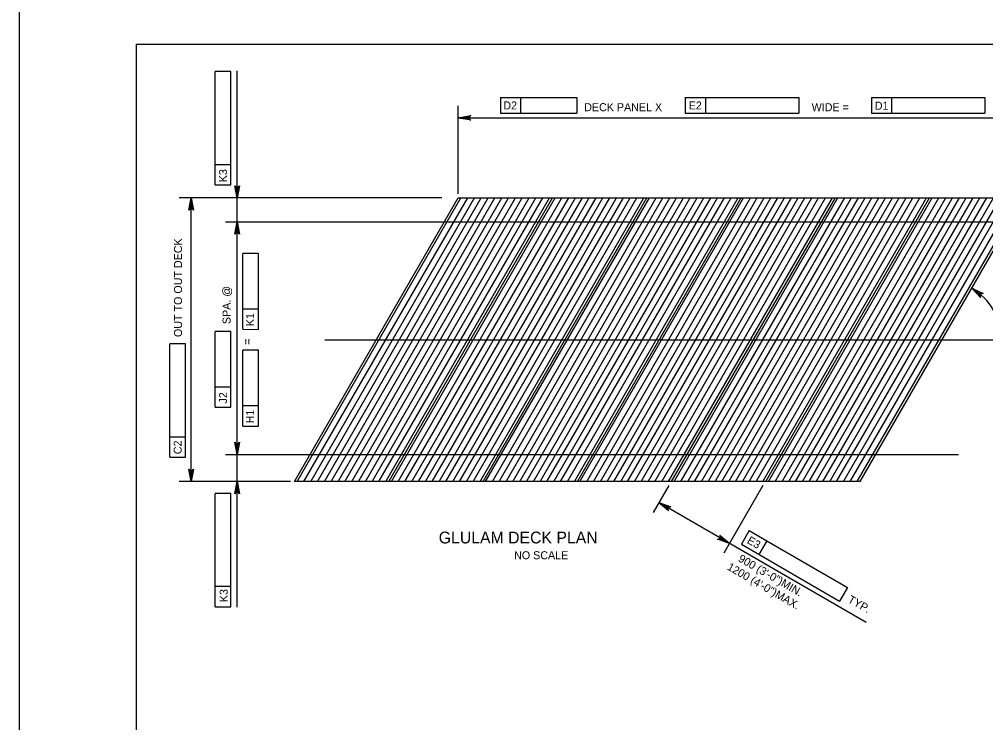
# Model space of a CAD drawing. Extents: x -13 to 81, y -176 to 0.
# Drawn here: x 34 to 48.49, y -76.92 to -66.38 of the extents above; entities that cross this region are included whole.
import ezdxf

# ---------------------------------------------------------------- set-up
doc = ezdxf.new("R2010")
doc.units = 0
for name, color, linetype in [('Level 1', 7, 'Continuous'), ('Level 2', 7, 'Continuous'), ('Level 4', 7, 'Continuous'), ('Level 5', 7, 'Continuous'), ('Level 63', 7, 'Continuous')]:
    doc.layers.add(name, color=color, linetype=linetype)

msp = doc.modelspace()

# ---------------------------------------------------------------- linework, layer by layer
at = {"layer": 'Level 1'}
msp.add_lwpolyline([(35.75, -87.25), (67.25, -87.25), (67.25, -66.75), (35.75, -66.75)], close=True, dxfattribs=at)
at = {"layer": 'Level 2'}
for p, q in [((38.126, -73.304), (40.581, -69.052)), ((39.539, -73.304), (41.994, -69.052)), ((40.581, -69.052), (49.06, -69.052)), ((40.953, -73.304), (43.407, -69.052)), ((42.366, -73.304), (44.821, -69.052)), ((43.779, -73.304), (46.234, -69.052)), ((45.192, -73.304), (47.647, -69.052)), ((46.605, -73.304), (49.06, -69.052)), ((46.605, -73.304), (38.126, -73.304))]:
    msp.add_line(p, q, dxfattribs=at)
at = {"layer": 'Level 4'}
for p, q in [((37.173, -67.158), (36.937, -67.157)), ((36.937, -68.556), (36.937, -67.157)), ((37.173, -68.858), (37.173, -67.158)), ((37.265, -75.187), (37.265, -67.148)), ((41.213, -67.548), (41.516, -67.548)), ((41.213, -67.548), (41.213, -67.784)), ((41.516, -67.548), (41.516, -67.784)), ((41.516, -67.548), (42.36, -67.548)), ((42.36, -67.548), (42.36, -67.784)), ((43.984, -67.548), (44.286, -67.548)), ((43.984, -67.548), (43.984, -67.784)), ((44.286, -67.548), (44.286, -67.784)), ((44.286, -67.548), (45.685, -67.548)), ((45.685, -67.548), (45.685, -67.784)), ((46.775, -67.548), (46.775, -67.784)), ((46.775, -67.548), (47.078, -67.548)), ((47.078, -67.548), (47.078, -67.784)), ((47.078, -67.548), (48.476, -67.548)), ((48.476, -67.548), (48.476, -67.784)), ((40.581, -68.989), (40.581, -67.673)), ((41.213, -67.784), (42.36, -67.784)), ((43.984, -67.784), (45.685, -67.784)), ((46.775, -67.784), (48.476, -67.784)), ((40.581, -67.853), (49.06, -67.853)), ((36.937, -68.858), (36.937, -68.556)), ((37.173, -68.556), (36.937, -68.556)), ((36.937, -68.858), (37.173, -68.858)), ((40.333, -69.052), (36.398, -69.052)), ((36.578, -73.304), (36.578, -69.052)), ((37.093, -69.41), (50.094, -69.41)), ((37.587, -69.887), (37.351, -69.886)), ((37.351, -70.727), (37.351, -69.886)), ((37.587, -71.023), (37.587, -69.887)), ((37.587, -70.72), (37.351, -70.72)), ((37.351, -71.022), (37.351, -70.727)), ((37.173, -71.053), (36.937, -71.053)), ((36.937, -71.887), (36.937, -71.053)), ((37.173, -72.19), (37.173, -71.053)), ((37.351, -71.022), (37.587, -71.023)), ((36.492, -71.241), (36.256, -71.24)), ((36.256, -72.639), (36.256, -71.24)), ((36.492, -72.941), (36.492, -71.241)), ((38.582, -71.178), (49.074, -71.178)), ((37.587, -71.336), (37.351, -71.335)), ((37.351, -72.169), (37.351, -71.335)), ((37.587, -72.472), (37.587, -71.336)), ((36.937, -72.189), (36.937, -71.887)), ((37.173, -71.887), (36.937, -71.887)), ((36.937, -72.189), (37.173, -72.19)), ((37.351, -72.472), (37.351, -72.169)), ((37.587, -72.169), (37.351, -72.169)), ((37.351, -72.472), (37.587, -72.472)), ((36.256, -72.941), (36.256, -72.639)), ((36.492, -72.639), (36.256, -72.639)), ((36.256, -72.941), (36.492, -72.941)), ((37.093, -72.901), (48.079, -72.901)), ((38.064, -73.304), (36.398, -73.304)), ((43.736, -73.364), (43.503, -73.767)), ((45.149, -73.364), (44.563, -74.379)), ((37.173, -73.481), (36.937, -73.481)), ((36.937, -74.879), (36.937, -73.481)), ((37.173, -75.182), (37.173, -73.481)), ((46.697, -75.416), (43.588, -73.62)), ((44.943, -74.04), (44.825, -74.244)), ((44.943, -74.04), (45.205, -74.191)), ((44.825, -74.244), (46.297, -75.095)), ((45.205, -74.191), (45.087, -74.396)), ((45.205, -74.191), (46.416, -74.891)), ((36.937, -75.182), (36.937, -74.879)), ((37.173, -74.879), (36.937, -74.879)), ((46.416, -74.891), (46.297, -75.095)), ((36.937, -75.182), (37.173, -75.182))]:
    msp.add_line(p, q, dxfattribs=at)
for points in [[(40.581, -67.853), (40.768, -67.818), (40.753, -67.828), (40.746, -67.84), (40.744, -67.853), (40.746, -67.865), (40.753, -67.878), (40.768, -67.888), (40.581, -67.853), (40.753, -67.878), (40.746, -67.865), (40.581, -67.853), (40.744, -67.853), (40.746, -67.84), (40.581, -67.853), (40.753, -67.828)], [(37.265, -69.056), (37.23, -68.87), (37.24, -68.884), (37.252, -68.892), (37.265, -68.894), (37.277, -68.892), (37.29, -68.884), (37.3, -68.87), (37.265, -69.056), (37.29, -68.884), (37.277, -68.892), (37.265, -69.056), (37.265, -68.894), (37.252, -68.892), (37.265, -69.056), (37.24, -68.884)], [(36.578, -69.052), (36.613, -69.238), (36.603, -69.224), (36.59, -69.216), (36.578, -69.214), (36.566, -69.216), (36.553, -69.224), (36.543, -69.238), (36.578, -69.052), (36.553, -69.224), (36.566, -69.216), (36.578, -69.052), (36.578, -69.214), (36.59, -69.216), (36.578, -69.052), (36.603, -69.224)], [(37.265, -69.41), (37.3, -69.597), (37.29, -69.582), (37.277, -69.575), (37.265, -69.573), (37.252, -69.575), (37.24, -69.582), (37.23, -69.597), (37.265, -69.41), (37.24, -69.582), (37.252, -69.575), (37.265, -69.41), (37.265, -69.573), (37.277, -69.575), (37.265, -69.41), (37.29, -69.582)], [(48.279, -70.405), (48.45, -70.487), (48.432, -70.487), (48.419, -70.492), (48.41, -70.501), (48.404, -70.513), (48.403, -70.527), (48.408, -70.543), (48.279, -70.405), (48.403, -70.527), (48.404, -70.513), (48.279, -70.405), (48.41, -70.501), (48.419, -70.492), (48.279, -70.405), (48.432, -70.487)], [(37.265, -72.901), (37.23, -72.715), (37.24, -72.729), (37.252, -72.737), (37.265, -72.739), (37.277, -72.737), (37.29, -72.729), (37.3, -72.715), (37.265, -72.901), (37.29, -72.729), (37.277, -72.737), (37.265, -72.901), (37.265, -72.739), (37.252, -72.737), (37.265, -72.901), (37.24, -72.729)], [(36.578, -73.304), (36.543, -73.117), (36.553, -73.132), (36.566, -73.139), (36.578, -73.141), (36.59, -73.139), (36.603, -73.132), (36.613, -73.117), (36.578, -73.304), (36.603, -73.132), (36.59, -73.139), (36.578, -73.304), (36.578, -73.141), (36.566, -73.139), (36.578, -73.304), (36.553, -73.132)], [(37.265, -73.299), (37.3, -73.486), (37.29, -73.471), (37.277, -73.464), (37.265, -73.462), (37.252, -73.464), (37.24, -73.471), (37.23, -73.486), (37.265, -73.299), (37.24, -73.471), (37.252, -73.464), (37.265, -73.299), (37.265, -73.462), (37.277, -73.464), (37.265, -73.299), (37.29, -73.471)], [(43.588, -73.62), (43.767, -73.683), (43.749, -73.684), (43.737, -73.691), (43.729, -73.701), (43.724, -73.713), (43.724, -73.727), (43.732, -73.743), (43.588, -73.62), (43.724, -73.727), (43.724, -73.713), (43.588, -73.62), (43.729, -73.701), (43.737, -73.691), (43.588, -73.62), (43.749, -73.684)], [(44.648, -74.232), (44.469, -74.169), (44.486, -74.168), (44.499, -74.16), (44.507, -74.151), (44.511, -74.139), (44.511, -74.124), (44.504, -74.108), (44.648, -74.232), (44.511, -74.124), (44.511, -74.139), (44.648, -74.232), (44.507, -74.151), (44.499, -74.16), (44.648, -74.232), (44.486, -74.168)]]:
    msp.add_lwpolyline(points, dxfattribs=at)
msp.add_arc((47.832, -71.178), 0.891, 359.9994, 60.0006, dxfattribs=at)
at = {"layer": 'Level 5'}
for p, q in [((38.165, -73.304), (40.62, -69.052)), ((38.267, -73.304), (40.722, -69.052)), ((38.369, -73.304), (40.824, -69.052)), ((38.471, -73.304), (40.926, -69.052)), ((38.574, -73.304), (41.029, -69.052)), ((38.676, -73.304), (41.131, -69.052)), ((38.778, -73.304), (41.233, -69.052)), ((38.881, -73.304), (41.335, -69.052)), ((38.983, -73.304), (41.438, -69.052)), ((39.085, -73.304), (41.54, -69.052)), ((39.188, -73.304), (41.642, -69.052)), ((39.29, -73.304), (41.745, -69.052)), ((39.392, -73.304), (41.847, -69.052)), ((39.494, -73.304), (41.949, -69.052)), ((39.578, -73.304), (42.033, -69.052)), ((39.68, -73.304), (42.135, -69.052)), ((39.782, -73.304), (42.237, -69.052)), ((39.885, -73.304), (42.34, -69.052)), ((39.987, -73.304), (42.442, -69.052)), ((40.089, -73.304), (42.544, -69.052)), ((40.191, -73.304), (42.646, -69.052)), ((40.294, -73.304), (42.749, -69.052)), ((40.396, -73.304), (42.851, -69.052)), ((40.498, -73.304), (42.953, -69.052)), ((40.601, -73.304), (43.056, -69.052)), ((40.703, -73.304), (43.158, -69.052)), ((40.805, -73.304), (43.26, -69.052)), ((40.907, -73.304), (43.362, -69.052)), ((40.991, -73.304), (43.446, -69.052)), ((41.093, -73.304), (43.548, -69.052)), ((41.195, -73.304), (43.65, -69.052)), ((41.298, -73.304), (43.753, -69.052)), ((41.4, -73.304), (43.855, -69.052)), ((41.502, -73.304), (43.957, -69.052)), ((41.605, -73.304), (44.059, -69.052)), ((41.707, -73.304), (44.162, -69.052)), ((41.809, -73.304), (44.264, -69.052)), ((41.911, -73.304), (44.366, -69.052)), ((42.014, -73.304), (44.469, -69.052)), ((42.116, -73.304), (44.571, -69.052)), ((42.218, -73.304), (44.673, -69.052)), ((42.321, -73.304), (44.776, -69.052)), ((42.404, -73.304), (44.859, -69.052)), ((42.506, -73.304), (44.961, -69.052)), ((42.609, -73.304), (45.063, -69.052)), ((42.711, -73.304), (45.166, -69.052)), ((42.813, -73.304), (45.268, -69.052)), ((42.915, -73.304), (45.37, -69.052)), ((43.018, -73.304), (45.473, -69.052)), ((43.12, -73.304), (45.575, -69.052)), ((43.222, -73.304), (45.677, -69.052)), ((43.325, -73.304), (45.779, -69.052)), ((43.427, -73.304), (45.882, -69.052)), ((43.529, -73.304), (45.984, -69.052)), ((43.631, -73.304), (46.086, -69.052)), ((43.734, -73.304), (46.189, -69.052)), ((43.817, -73.304), (46.272, -69.052)), ((43.919, -73.304), (46.374, -69.052)), ((44.022, -73.304), (46.477, -69.052)), ((44.124, -73.304), (46.579, -69.052)), ((44.226, -73.304), (46.681, -69.052)), ((44.329, -73.304), (46.783, -69.052)), ((44.431, -73.304), (46.886, -69.052)), ((44.533, -73.304), (46.988, -69.052)), ((44.635, -73.304), (47.09, -69.052)), ((44.738, -73.304), (47.193, -69.052)), ((44.84, -73.304), (47.295, -69.052)), ((44.942, -73.304), (47.397, -69.052)), ((45.045, -73.304), (47.499, -69.052)), ((45.147, -73.304), (47.602, -69.052)), ((45.23, -73.304), (47.685, -69.052)), ((45.333, -73.304), (47.787, -69.052)), ((45.435, -73.304), (47.89, -69.052)), ((45.537, -73.304), (47.992, -69.052)), ((45.639, -73.304), (48.094, -69.052)), ((45.742, -73.304), (48.197, -69.052)), ((45.844, -73.304), (48.299, -69.052)), ((45.946, -73.304), (48.401, -69.052)), ((46.049, -73.304), (48.503, -69.052)), ((46.151, -73.304), (48.606, -69.052)), ((46.253, -73.304), (48.708, -69.052)), ((46.355, -73.304), (48.81, -69.052)), ((46.458, -73.304), (48.913, -69.052)), ((46.56, -73.304), (49.015, -69.052))]:
    msp.add_line(p, q, dxfattribs=at)
at = {"layer": 'Level 63'}
msp.add_lwpolyline([(34, -88), (68, -88), (68, -66), (34, -66)], close=True, dxfattribs=at)

# ---------------------------------------------------------------- texts
at = {"layer": 'Level 4'}
for s, rotation, p in [('D2', 359.9382, (41.256, -67.726)), ('E2', 359.9382, (44.035, -67.726)), ('D1', 359.9382, (46.825, -67.73)), ('K3', 89.9382, (37.114, -68.817)), ('OUT TO OUT DECK', 90, (36.439, -71.138)), ('SPA. @', 90, (37.167, -70.944)), ('K1', 89.9382, (37.519, -70.974)), ('=', 90, (37.476, -71.254)), ('J2', 89.9382, (37.115, -72.134)), ('H1', 89.9382, (37.519, -72.432)), ('C2', 89.9382, (36.434, -72.894)), ('E3', 329.9229, (44.899, -74.22)), ('900 (3\'-0")MIN.', 329.9791, (44.767, -74.493)), ('1200 (4\'-0")MAX.', 329.9791, (44.601, -74.617)), ('K3', 89.9382, (37.124, -75.112)), ('TYP.', 330.5868, (46.41, -75.107))]:
    msp.add_text(s, height=0.12, rotation=rotation, dxfattribs=at).set_placement(p)
for s, height, p in [('DECK PANEL X', 0.12, (42.469, -67.752)), ('WIDE =', 0.12, (45.879, -67.752)), ('GLULAM DECK PLAN', 0.17717, (40.288, -74.232)), ('NO SCALE', 0.12, (41.418, -74.469))]:
    msp.add_text(s, height=height, dxfattribs=at).set_placement(p)

doc.saveas('drawing.dxf')
